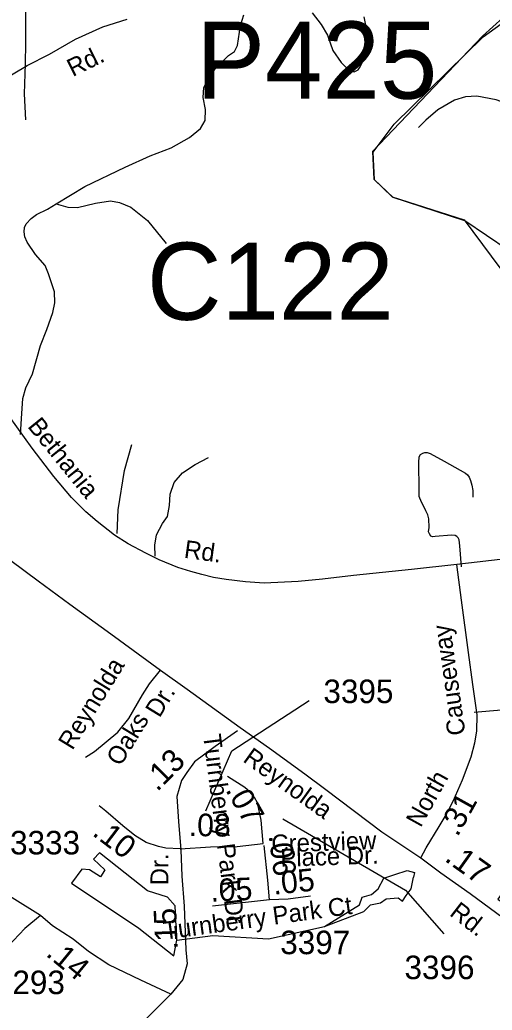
# Model space of a CAD drawing. Extents: x 1547597 to 1699558, y 810033 to 920809.
# Drawn here: x 1600693 to 1603201, y 883710 to 888974 of the extents above; entities that cross this region are included whole.
import ezdxf

# ---------------------------------------------------------------- set-up
doc = ezdxf.new("R2010")
doc.units = 0
for name, color, linetype in [('Exist Boundary Political City Limit New', 7, 'Continuous'), ('Exist Hydrographic Creek Single Shore', 7, 'Continuous'), ('Exist Hydrographic Misc Water Feature', 7, 'Continuous'), ('Exist Road Non-System Type 51', 7, 'Continuous'), ('Exist Road Non-System Type 51 Label', 7, 'Continuous'), ('Exist Road Primary NC Attributed', 7, 'Continuous'), ('Exist Road Primary NC Label', 7, 'Continuous'), ('Exist Road Primary NC Service Mileage Hundredths English Label', 7, 'Continuous'), ('Exist Road Secondary Mileage Hundredths English Label', 7, 'Continuous'), ('Exist Road Secondary Structure Culvert Number Label', 7, 'Continuous'), ('Exist Road Secondary Structure Pipe Number Label', 7, 'Continuous'), ('Exist Road Secondary Type 51 Attributed', 7, 'Continuous'), ('Exist Road Secondary Type 51 Label', 7, 'Continuous'), ('Exist Road Secondary Type 51 Number Label', 7, 'Continuous'), ('Map Preparation Boundary City Limit Buffer Line', 7, 'Continuous')]:
    doc.layers.add(name, color=color, linetype=linetype)

msp = doc.modelspace()

# ---------------------------------------------------------------- linework, layer by layer
at = {"layer": 'Exist Boundary Political City Limit New'}
msp.add_lwpolyline([(1605115.9, 890658.5), (1604756.9, 889996), (1604595.9, 889864.7), (1604337.9, 889860.1), (1603917.9, 889583.1), (1603149.9, 888886.2), (1602565.9, 888274.3), (1602572.9, 888126.4), (1602670.9, 888032.5), (1603052.9, 887909.9), (1603585.8, 887193.2), (1603873.9, 886931.2), (1603979.8, 886748.5), (1604179.3, 886539.3), (1604318.4, 886412.8), (1604217.3, 886311.6), (1604103.5, 886210.4), (1604128.8, 885375.5), (1603951.8, 885350.2), (1603875.9, 884945.4), (1603623, 884844.2), (1603231.1, 884300.2), (1603564.5, 884063.9)], dxfattribs=at)
at = {"layer": 'Exist Hydrographic Creek Single Shore'}
msp.add_lwpolyline([(1604389.6, 885278.9), (1604458.6, 885487.6), (1604460.7, 885596), (1604395.7, 885744.9), (1604264.7, 885921.6), (1604387.1, 886292.5), (1604243.6, 886429.3), (1604198.1, 886464.8), (1604148.9, 886630.5), (1604061.3, 886813.5), (1603918.6, 887038.4), (1603631.2, 887251.8), (1603466.8, 887491.9), (1603347.8, 887568.8), (1603286.4, 887749.4), (1603056.7, 887906), (1602674.7, 888028.6), (1602576.7, 888122.5), (1602569.7, 888270.3), (1602680.6, 888419.1), (1603153.7, 888882.2), (1603363.7, 889035.6), (1603779.6, 889292.8), (1604053.4, 889624.3)], dxfattribs=at)
at = {"layer": 'Exist Hydrographic Misc Water Feature'}
for points in [[(1601085.1, 884513), (1601144.9, 884456), (1601133.5, 884438.9), (1601122.2, 884419), (1601062.3, 884456), (1601022.5, 884458.9), (1600967.1, 884384.5), (1601325.3, 884145.5), (1601511, 883999.4), (1601527.2, 884082), (1601517.7, 884265), (1601477.9, 884311.5), (1601371.7, 884344.7), (1601252.3, 884437.6), (1601116.5, 884547.2), (1601085.1, 884513)], [(1602311.1, 884154.4), (1602520, 884234.7), (1602555.9, 884270.6), (1602608.6, 884281.1), (1602638.2, 884302.3), (1602701.5, 884306.5), (1602724.7, 884289.6), (1602743.7, 884319.2), (1602771.2, 884355.1), (1602783.8, 884416.3)], [(1602496.8, 884270.6), (1602511.6, 884310.7), (1602560.1, 884325.5), (1602596, 884355.1), (1602625.5, 884412.1), (1602684.6, 884431.1), (1602750, 884452.2), (1602788, 884441.7), (1602783.8, 884416.3)], [(1601527.2, 884082), (1601718, 884107.9), (1602013.5, 884088.9), (1602311.1, 884154.4), (1602496.8, 884270.6)]]:
    msp.add_lwpolyline(points, dxfattribs=at)
at = {"layer": 'Exist Road Non-System Type 51'}
for points in [[(1600723.8, 888738.7), (1600724.7, 888850.1), (1600724.3, 889058.1), (1600723.8, 889230.2), (1600727.3, 889422), (1600726.5, 889567.9)], [(1600885.6, 887995.6), (1601038.4, 888088.3), (1601253, 888190.4), (1601385.5, 888251.4), (1601495.8, 888292.5), (1601594.2, 888347.6), (1601652.6, 888395.2), (1601676.9, 888439), (1601679.5, 888496.9), (1601666, 888561.1), (1601670.4, 888613), (1601692.7, 888656.8), (1601733.2, 888718.4), (1601801.8, 888783.8), (1601833.8, 888805.6), (1601848.1, 888837.5), (1601865, 888943.2), (1601883.4, 888999.1)], [(1602245.4, 889010.2), (1602292.8, 888947.8), (1602326.3, 888891.4), (1602355.6, 888811.2), (1602399, 888746.9), (1602444.6, 888700.5), (1602468, 888696.6), (1602489.6, 888707.8), (1602500.8, 888724.2), (1602529.4, 888783.9), (1602542.2, 888881.7), (1602521, 888989.9)], [(1600725.4, 888442.7), (1600718.6, 888580.7), (1600723.8, 888738.7)], [(1603587.1, 888408.9), (1603563.7, 888417.4), (1603442.1, 888468.5), (1603223, 888548.2), (1603119.1, 888567.2), (1603059.2, 888563.6), (1603001, 888546.1), (1602912.7, 888494.7), (1602848.2, 888439.4), (1602810, 888401.7)], [(1600697.2, 886768.8), (1600704.5, 886881.4), (1600709.2, 886961.3), (1600725.7, 887017), (1600760.3, 887092.8), (1600803.5, 887242.4), (1600836.1, 887328.2), (1600868.9, 887417.8), (1600879.4, 887469.8), (1600877.7, 887527.6), (1600844.7, 887624), (1600827, 887668.2), (1600775.5, 887726.4), (1600732, 887791), (1600718.8, 887820.6), (1600716.5, 887846.9), (1600717.6, 887869.3), (1600726.8, 887888.9), (1600752.8, 887918.4), (1600781.2, 887938.4), (1600839.5, 887967.9), (1600885.6, 887995.6)], [(1600885.6, 887995.6), (1600947.5, 887978.5), (1600999.1, 887976.4), (1601095.7, 887999.9), (1601173.7, 888011.1), (1601221.6, 888002.7), (1601283.3, 887978.3), (1601370.7, 887907.7), (1601469.5, 887784.8)], [(1601209.1, 886243.3), (1601216, 886369.3), (1601249.7, 886578.9), (1601286.9, 886716.6)], [(1603039.1, 886066.1), (1603029.3, 886178), (1603026.5, 886209.8), (1603020.7, 886219.9), (1603013.5, 886227.1), (1603004.8, 886232.9), (1602986, 886234.3), (1602898, 886227.1), (1602886.4, 886225.7), (1602876.3, 886230), (1602867.6, 886241.6), (1602863.3, 886251.7), (1602866.2, 886276.2), (1602864.7, 886321), (1602860.4, 886342.7), (1602848.9, 886364.3), (1602822.9, 886419.2), (1602817.1, 886430.8), (1602814.2, 886440.9), (1602812.8, 886475.6), (1602811.3, 886621.5), (1602812.8, 886651.8), (1602820, 886663.4), (1602833, 886670.6), (1602844.5, 886673.5), (1602856.1, 886673.5), (1602872, 886669.2), (1602947, 886627.3), (1603059.7, 886563.7), (1603069.8, 886555), (1603079.9, 886542), (1603085.6, 886524.7), (1603092.9, 886500.1), (1603098.6, 886471.3), (1603098.6, 886436.6)], [(1601412, 886123.8), (1601410.3, 886181.6), (1601418.8, 886235.7), (1601451.3, 886297.3), (1601477.6, 886333.1), (1601488.1, 886393), (1601490.5, 886453), (1601513.2, 886514.7), (1601557.4, 886566.5), (1601623.7, 886609.7), (1601694.1, 886647.3)], [(1601041.3, 885055.5), (1601089.5, 885085.1), (1601213.2, 885187.7), (1601271.8, 885261.1), (1601344.3, 885385.3), (1601381.3, 885445.2), (1601440.1, 885517.9)], [(1603105.4, 885293.9), (1603310.9, 885312.2), (1603607.8, 885360.6), (1603962.7, 885427), (1604144.9, 885453.5), (1604228.8, 885464.8), (1604257.5, 885468.4), (1604276.2, 885461.6), (1604294.5, 885430.2), (1604329.9, 885357.9), (1604373.5, 885317.6)]]:
    msp.add_lwpolyline(points, dxfattribs=at)
at = {"layer": 'Exist Road Primary NC Attributed'}
for points in [[(1598107.1, 887944.4), (1598272, 887822.6), (1598534, 887633.8), (1598769.3, 887464.2), (1599034.8, 887269.9), (1599291.3, 887082.4), (1599543.7, 886898.4), (1599828.3, 886693.8), (1599960.4, 886597.4), (1600141, 886465.4), (1600384.5, 886288.9), (1600567.2, 886157.5), (1600790.2, 885992.6), (1600958.5, 885868.8), (1601176.7, 885710.1), (1601440.1, 885517.9), (1601581, 885416.6), (1601863.6, 885212.1), (1602018.2, 885102.6), (1602206.3, 884966.5), (1602317.1, 884882.3), (1602615.9, 884657.4), (1602822, 884519.1)], [(1602822, 884519.1), (1602928.1, 884440.8), (1603084, 884329.6), (1603259.2, 884201.6), (1603528.7, 884002.6), (1603708.6, 883869.8), (1603890.6, 883736.4), (1604160.1, 883541.5), (1604377, 883381.4), (1604565.5, 883243.6), (1604812.1, 883066), (1604969.4, 882953.1), (1605079.6, 882873.8), (1605412.7, 882629.5)]]:
    msp.add_lwpolyline(points, dxfattribs=at)
at = {"layer": 'Exist Road Secondary Type 51 Attributed'}
for points in [[(1599464.5, 888002.6), (1599492.1, 888069.6), (1599519.1, 888109), (1599551.3, 888139.9), (1599641.8, 888187.7), (1599850.6, 888285.8), (1600031.3, 888371.3), (1600350.3, 888523.7), (1600573.5, 888637.4), (1600731.2, 888730.1), (1600850.1, 888790.8), (1600988.1, 888871), (1601133.3, 888935.3), (1601262.5, 888976.5)], [(1603014.4, 886078.7), (1602773, 886052.8), (1602465.2, 886019.9), (1602299.9, 886001.5), (1602171.7, 885988.4), (1601989.7, 885979.2), (1601890.5, 885985.8), (1601789.3, 885998.9), (1601722.2, 886010.1), (1601659.1, 886025.8), (1601600.3, 886041.6), (1601532, 886063.3), (1601432.1, 886102.7), (1601362.8, 886138.2), (1601267.5, 886188.8), (1601196.5, 886235.5), (1601104.2, 886307.1), (1601043.1, 886358.4), (1600966.8, 886435.3), (1600873.8, 886547), (1600758.8, 886697.5), (1600636.9, 886866.3)], [(1604706.7, 886715.3), (1604672.9, 886670.7), (1604652.1, 886649.9), (1604616.1, 886620.2), (1604552.8, 886578.1), (1604496.7, 886549.1), (1604402.4, 886504.3), (1604324.6, 886464.8), (1604243.9, 886428.1), (1604012.8, 886316.8), (1603887.5, 886260), (1603799.1, 886223.9), (1603717.5, 886196.4), (1603660.2, 886178.8), (1603542.1, 886149), (1603443.2, 886130.1), (1603349.6, 886117.5), (1603120.8, 886091.8), (1603014.4, 886078.7)], [(1602822, 884519.1), (1602850.7, 884573.1), (1602919.8, 884686.7), (1602951.3, 884740), (1602994.4, 884821.4), (1603043.7, 884933.6), (1603090.2, 885056.1), (1603109.3, 885130.7), (1603119.6, 885192.9), (1603121.6, 885279.1), (1603099.3, 885441), (1603076.3, 885610.5), (1603038.2, 885888.5), (1603014.4, 886078.7)], [(1601849, 885195.4), (1601730.4, 885112), (1601621.4, 885030.2), (1601579.3, 884973.2), (1601550.8, 884931.7), (1601527.4, 884846.1), (1601535.2, 884713.7), (1601548.2, 884563.2)], [(1601985.7, 884596), (1601973.8, 884719.9), (1601954.5, 884812.7), (1601938.9, 884841), (1601916.9, 884868.1), (1601888, 884894.2), (1601796.1, 884952.5)], [(1601543.9, 884567.6), (1601468.2, 884570.5), (1601429.4, 884579.8), (1601364.1, 884602.2), (1601304.4, 884638.5), (1601240.5, 884690.2), (1601149.7, 884768.2), (1601115.1, 884795.3)], [(1600802.3, 884212.6), (1600653.1, 884307.1), (1600577.7, 884345.9), (1600513.9, 884347.3), (1600480.8, 884343.8), (1600396.3, 884323.4), (1600276, 884301), (1600180.2, 884304.1), (1600078.3, 884319.3), (1600044.7, 884319.1), (1599875.6, 884339.5), (1599712.5, 884376.2), (1599586.1, 884415), (1599398.6, 884470.1), (1599182.5, 884541.5), (1599019.4, 884594.5), (1598929.8, 884629.2)], [(1601548.2, 884563.2), (1601553.4, 884423.1), (1601566.3, 884262.2), (1601574.1, 884031.3), (1601581.4, 883957.3), (1601558.2, 883873.8), (1601495.6, 883794.9)], [(1601543.9, 884567.6), (1601704.8, 884578.6), (1601846.7, 884580.7), (1601985.7, 884596)], [(1602018, 884297.2), (1602010, 884401.8), (1601990.9, 884585.5)], [(1602235.9, 884316.2), (1602118, 884299.7), (1602018, 884297.2)], [(1602018, 884297.2), (1601716.7, 884263.1)], [(1600802.3, 884212.6), (1600720.2, 884144.8), (1600628.8, 884047.9), (1600566.2, 883978.6), (1600492.5, 883898.9), (1600409.4, 883757.8), (1600349, 883563.6), (1600270.2, 883337.6), (1600227.5, 883221.2)], [(1601495.6, 883794.9), (1601335.6, 883869.1), (1601166.3, 883950.4), (1601057.3, 884022.3), (1600975.5, 884087.3), (1600866.1, 884158.2), (1600802.3, 884212.6)], [(1601495.6, 883794.9), (1601430.7, 883732.2), (1601347.7, 883649), (1601253.9, 883547), (1601199.1, 883440), (1601138.9, 883276.9), (1601046.9, 883036.9), (1600992.2, 882877.2)]]:
    msp.add_lwpolyline(points, dxfattribs=at)
at = {"layer": 'Exist Road Secondary Type 51 Number Label'}
for points in [[(1601680, 884769.3), (1601818.7, 885088.3), (1602230.1, 885356.5)], [(1602089.1, 884726.6), (1602741, 884347.5), (1602944.4, 884116.3)]]:
    msp.add_lwpolyline(points, dxfattribs=at)
at = {"layer": 'Map Preparation Boundary City Limit Buffer Line'}
msp.add_lwpolyline([(1605115.9, 890658.5), (1604756.9, 889996), (1604595.9, 889864.7), (1604337.9, 889860.1), (1603917.9, 889583.1), (1603149.9, 888886.2), (1602565.9, 888274.3), (1602572.9, 888126.4), (1602670.9, 888032.5), (1603052.9, 887909.9), (1603585.8, 887193.2), (1603873.9, 886931.2), (1603979.8, 886748.5), (1604179.3, 886539.3), (1604318.4, 886412.8), (1604217.3, 886311.6), (1604103.5, 886210.4), (1604128.8, 885375.5), (1603951.8, 885350.2), (1603875.9, 884945.4), (1603623, 884844.2), (1603231.1, 884300.2), (1603564.5, 884063.9)], dxfattribs=at)

# ---------------------------------------------------------------- texts
at = {"layer": 'Exist Road Non-System Type 51 Label'}
for s, p in [('Reynolda', (1600972.2, 885087.6)), ('Dr.', (1601434.6, 885259.9)), ('Oaks', (1601227.3, 885001.9))]:
    msp.add_text(s, height=95, rotation=58.5004, dxfattribs=at).set_placement(p)
at = {"layer": 'Exist Road Primary NC Label'}
for s, rotation, p in [('Reynolda', 324.3754, (1601872.5, 885034.5)), ('Rd.', 322.2055, (1602969.9, 884217.6))]:
    msp.add_text(s, height=95, rotation=rotation, dxfattribs=at).set_placement(p)
at = {"layer": 'Exist Road Primary NC Service Mileage Hundredths English Label'}
msp.add_text('.17', height=125, rotation=324.5058, dxfattribs=at).set_placement((1602942.9, 884507))
at = {"layer": 'Exist Road Secondary Mileage Hundredths English Label'}
for s, rotation, p in [('.13', 45.2897, (1601422.3, 884868)), ('.07', 299.5903, (1601782.9, 884880.9)), ('.31', 60.8742, (1603017.2, 884627.3)), ('.08', 359.0791, (1601589.2, 884635.9)), ('.10', 322.8034, (1601072.6, 884643)), ('.06', 277.7811, (1602013.8, 884638)), ('.05', 5.8512, (1602041.6, 884323.6)), ('.05', 2.6312, (1601707.4, 884286.4)), ('.15', 92.4309, (1601532.2, 884032.7)), ('.14', 320.651, (1600826.4, 884002.6))]:
    msp.add_text(s, height=120, rotation=rotation, dxfattribs=at).set_placement(p)
at = {"layer": 'Exist Road Secondary Structure Culvert Number Label'}
msp.add_text('C122', height=410.1, dxfattribs=at).set_placement((1601367.9, 887379.3))
at = {"layer": 'Exist Road Secondary Structure Pipe Number Label'}
msp.add_text('P425', height=410.1, dxfattribs=at).set_placement((1601629.2, 888554.3))
at = {"layer": 'Exist Road Secondary Type 51 Label'}
for s, rotation, p in [('Rd.', 26.1821, (1600973.6, 888668.5)), ('Bethania', 309.0265, (1600730.4, 886811.7)), ('Rd.', 352.1944, (1601561.4, 886115)), ('Causeway', 97.9942, (1603060.1, 885176.8)), ('Turnberry Park Dr', 277.2557, (1601665.4, 885172)), ('North', 61.0417, (1602821.5, 884676.9)), ('Crestview', 1.9406, (1602030.5, 884547.5)), ('Place Dr.', 1.9406, (1602077.9, 884472)), ('Dr.', 90.133, (1601481.8, 884374)), ('Turnberry Park Ct', 7.8504, (1601461.7, 884084.3))]:
    msp.add_text(s, height=95, rotation=rotation, dxfattribs=at).set_placement(p)
at = {"layer": 'Exist Road Secondary Type 51 Number Label'}
for s, p in [('3395', (1602305.1, 885342.2)), ('3333', (1600641.1, 884538)), ('3397', (1602075.9, 884007.7)), ('3396', (1602735.6, 883875.1)), ('3293', (1600560.5, 883795.5))]:
    msp.add_text(s, height=125, dxfattribs=at).set_placement(p)

doc.saveas('drawing.dxf')
